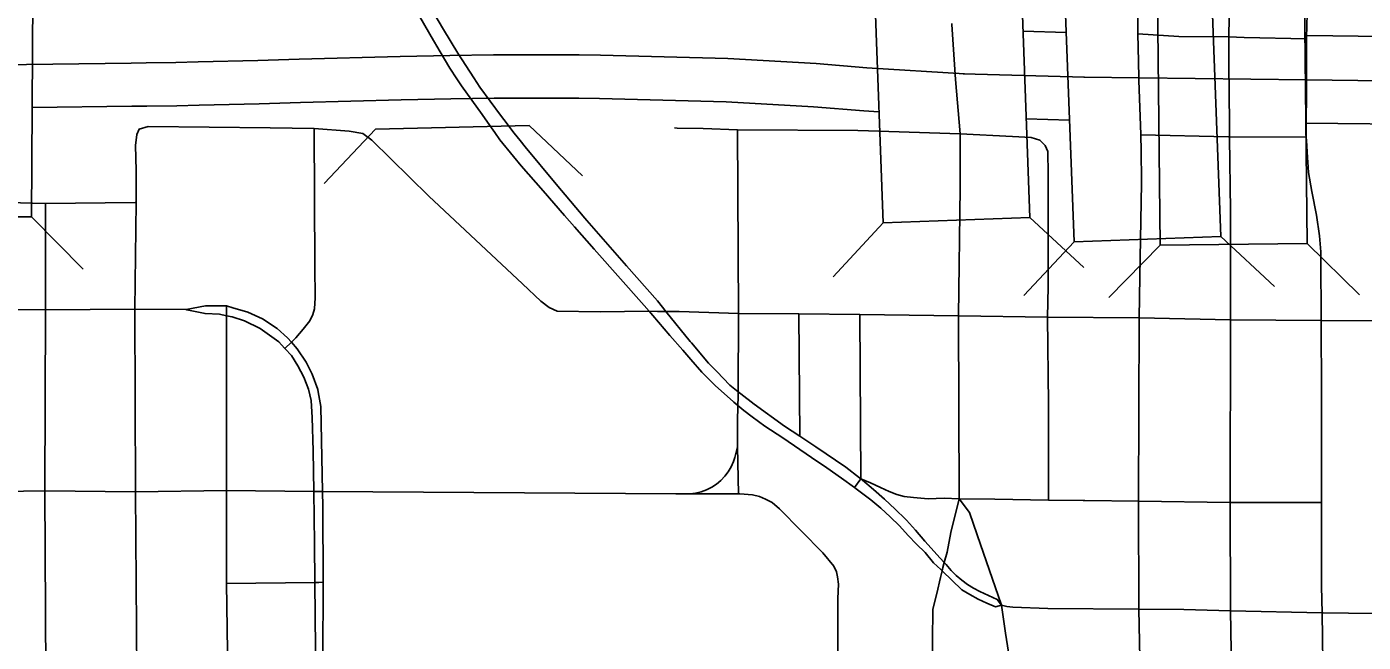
# Model space of a CAD drawing. Extents: x -1403959 to 81668, y -1400582 to 11018.
# Drawn here: x 7081.4 to 7170.1, y 8261.8 to 8302.7 of the extents above; entities that cross this region are included whole.
import ezdxf

# ---------------------------------------------------------------- set-up
doc = ezdxf.new("R2010")
doc.units = 0
for name, color, linetype in [('tdCiAirportTxt', 7, 'Continuous'), ('tdCiCityCartoShort', 7, 'Continuous'), ('tdCiCityStreetTxt', 7, 'Continuous'), ('tdCiSectNmbr', 7, 'Continuous'), ('tdCiSectTwpRng', 7, 'Continuous'), ('tdCoSurfEarth', 7, 'Continuous')]:
    doc.layers.add(name, color=color, linetype=linetype)

msp = doc.modelspace()

# ---------------------------------------------------------------- linework, layer by layer
at = {"layer": 'tdCiAirportTxt'}
for points in [[(7147.508, 8302.361), (7150.38, 8302.282)], [(7166.201, 8302.079), (7166.353, 8302.077), (7174.836, 8301.969), (7177.145, 8301.966)], [(7081.771, 8297.293), (7088.379, 8297.382), (7089.372, 8297.389), (7091.364, 8297.424), (7092.847, 8297.453), (7096.836, 8297.555), (7099.581, 8297.645), (7106.249, 8297.81), (7108.466, 8297.849), (7109.546, 8297.874), (7112.421, 8297.926), (7118.03, 8297.924), (7119.41, 8297.895), (7127.824, 8297.675), (7133.599, 8297.349), (7136.941, 8297.071), (7137.954, 8297.008)], [(7147.723, 8296.55), (7150.595, 8296.471)], [(7166.264, 8296.274), (7166.282, 8296.274), (7174.796, 8296.166), (7177.299, 8296.163)]]:
    msp.add_lwpolyline(points, dxfattribs=at)
at = {"layer": 'tdCiCityCartoShort'}
msp.add_line((7143.536, 8299.538), (7151.583, 8299.316), dxfattribs=at)
for points in [[(7143.635, 8299.534), (7137.143, 8299.936), (7133.793, 8300.214), (7127.936, 8300.545), (7119.471, 8300.767), (7118.054, 8300.796), (7112.388, 8300.798), (7109.478, 8300.746), (7108.399, 8300.72), (7106.18, 8300.681), (7099.491, 8300.516), (7096.744, 8300.427), (7092.775, 8300.325), (7091.303, 8300.296), (7089.329, 8300.261), (7088.342, 8300.254), (7065.775, 8299.95)], [(7184.933, 8299.026), (7174.809, 8299.038), (7166.31, 8299.146), (7151.537, 8299.317)]]:
    msp.add_lwpolyline(points, dxfattribs=at)
at = {"layer": 'tdCiCityStreetTxt'}
for p, q in [((7081.847, 8311.491), (7081.732, 8290.046)), ((7147.173, 8311.433), (7147.965, 8290.002)), ((7138.227, 8289.643), (7137.435, 8311.073)), ((7150.893, 8288.396), (7150.101, 8309.827)), ((7156.606, 8288.179), (7156.375, 8309.623)), ((7159.839, 8310.186), (7160.631, 8288.756)), ((7166.119, 8309.728), (7166.35, 8288.284)), ((7081.732, 8290.046), (7071.988, 8290.098)), ((7081.732, 8290.046), (7081.732, 8290.046)), ((7081.732, 8290.046), (7085.162, 8286.582)), ((7147.965, 8290.002), (7138.227, 8289.643)), ((7147.965, 8290.002), (7147.965, 8290.002)), ((7147.965, 8290.002), (7151.538, 8286.686)), ((7138.227, 8289.643), (7134.908, 8286.072)), ((7150.893, 8288.396), (7147.574, 8284.825)), ((7160.631, 8288.756), (7150.893, 8288.396)), ((7156.606, 8288.179), (7153.195, 8284.696)), ((7166.35, 8288.284), (7156.606, 8288.179)), ((7160.631, 8288.756), (7160.631, 8288.756)), ((7160.631, 8288.756), (7164.204, 8285.44)), ((7166.35, 8288.284), (7166.35, 8288.284)), ((7166.35, 8288.284), (7169.835, 8284.875))]:
    msp.add_line(p, q, dxfattribs=at)
at = {"layer": 'tdCiSectNmbr'}
for points in [[(7161.162, 8301.962), (7161.162, 8301.988), (7161.291, 8309.957), (7161.222, 8317.598)], [(7106.014, 8305.898), (7106.131, 8305.694), (7106.693, 8304.701), (7107.227, 8303.758), (7107.642, 8303.044), (7108.249, 8302.002)], [(7109.06, 8302.483), (7108.706, 8303.072), (7107.952, 8304.326), (7106.823, 8306.254), (7106.77, 8306.342)], [(7113.276, 8296.219), (7112.848, 8296.794), (7111.47, 8298.649), (7111.067, 8299.272), (7110.004, 8300.915), (7109.06, 8302.483)], [(7143.339, 8295.557), (7143.021, 8299.153), (7142.791, 8302.813), (7142.789, 8302.876)], [(7108.249, 8302.002), (7108.834, 8300.997), (7109.476, 8299.918), (7109.94, 8299.215), (7110.259, 8298.731), (7111.623, 8296.835), (7111.989, 8296.325), (7112.466, 8295.637)], [(7161.174, 8299.257), (7161.171, 8299.915), (7161.162, 8301.941), (7161.162, 8301.962)], [(7161.282, 8290.463), (7161.216, 8295.28), (7161.215, 8295.364), (7161.175, 8299.095), (7161.174, 8299.257)], [(7114.481, 8294.701), (7114.14, 8295.114), (7113.739, 8295.611), (7113.588, 8295.798), (7113.276, 8296.219)], [(7112.466, 8295.637), (7112.805, 8295.147), (7113.704, 8294.06)], [(7143.272, 8271.354), (7143.237, 8283.492), (7143.339, 8291.98), (7143.339, 8295.557), (7143.339, 8295.557)], [(7118.445, 8289.968), (7116.529, 8292.222), (7114.481, 8294.701)], [(7113.704, 8294.06), (7113.707, 8294.056), (7114.222, 8293.433), (7115.681, 8291.769), (7117.098, 8290.138), (7117.762, 8289.378)], [(7123.597, 8284.053), (7123.261, 8284.469), (7121.201, 8286.792), (7118.581, 8289.808), (7118.445, 8289.968)], [(7161.274, 8263.92), (7161.243, 8271.097), (7161.268, 8283.214), (7161.282, 8290.463), (7161.282, 8290.463)], [(7117.762, 8289.378), (7119.051, 8287.905), (7122.379, 8284.164), (7122.705, 8283.785), (7122.942, 8283.508)], [(7125.505, 8281.693), (7125.436, 8281.774), (7123.821, 8283.775), (7123.597, 8284.053)], [(7122.942, 8283.508), (7124.077, 8282.186), (7124.93, 8281.201)], [(7124.93, 8281.201), (7125.461, 8280.588), (7126.211, 8279.747), (7127.109, 8278.841), (7128.271, 8277.803), (7128.33, 8277.753)], [(7128.787, 8278.311), (7128.618, 8278.442), (7128.065, 8278.874), (7127.191, 8279.78), (7126.639, 8280.349), (7125.505, 8281.693)], [(7128.33, 8277.753), (7128.59, 8277.535), (7128.996, 8277.193), (7129.531, 8276.781), (7130.388, 8276.163), (7131.567, 8275.38), (7133.478, 8274.079), (7134.485, 8273.41), (7135.475, 8272.718), (7136.32, 8272.1), (7136.45, 8272.005), (7137.409, 8271.269), (7138.071, 8270.728), (7138.706, 8270.155), (7139.312, 8269.552), (7139.889, 8268.921), (7140.432, 8268.335), (7141.009, 8267.783), (7141.57, 8267.108), (7142.049, 8266.648)], [(7139.772, 8269.931), (7139.721, 8269.987), (7139.032, 8270.667), (7138.325, 8271.33), (7137.598, 8271.972), (7136.854, 8272.592), (7136.753, 8272.674), (7136.661, 8272.747), (7135.744, 8273.452), (7133.767, 8274.787), (7132.698, 8275.497), (7131.682, 8276.171), (7129.68, 8277.613), (7128.787, 8278.311)], [(7143.272, 8271.354), (7142.721, 8269.108), (7142.479, 8267.817)], [(7146.082, 8264.283), (7144.473, 8268.958), (7143.96, 8270.433), (7143.272, 8271.354)], [(7142.403, 8266.984), (7142.283, 8267.12), (7142.023, 8267.413), (7141.001, 8268.533), (7140.378, 8269.275), (7139.772, 8269.931)], [(7142.479, 8267.817), (7142.283, 8267.12), (7142.191, 8266.796)], [(7146.082, 8264.283), (7145.796, 8264.661), (7144.643, 8265.196), (7144.223, 8265.416), (7143.821, 8265.668), (7143.44, 8265.949), (7143.081, 8266.26), (7142.748, 8266.597), (7142.403, 8266.984)], [(7142.191, 8266.796), (7142.135, 8266.565), (7142.026, 8266.122), (7141.784, 8265.073), (7141.533, 8264.025), (7141.488, 8259.878)], [(7142.049, 8266.648), (7142.135, 8266.565), (7143.44, 8265.312), (7143.981, 8264.988), (7144.537, 8264.691), (7145.107, 8264.423), (7145.689, 8264.183), (7146.082, 8264.283)], [(7146.887, 8259.064), (7146.346, 8262.444), (7146.082, 8264.283)], [(7146.082, 8264.283), (7146.445, 8264.194), (7146.838, 8264.16), (7149.165, 8264.079)], [(7149.165, 8264.079), (7155.186, 8264.022)], [(7155.186, 8264.022), (7158.171, 8264.003)], [(7158.171, 8264.003), (7161.274, 8263.92)], [(7162.293, 8250.311), (7161.457, 8257.641), (7161.358, 8258.748), (7161.334, 8259.956), (7161.274, 8263.92), (7161.274, 8263.92)], [(7161.274, 8263.92), (7167.348, 8263.787), (7167.419, 8263.786)], [(7167.419, 8263.786), (7175.791, 8263.677)]]:
    msp.add_lwpolyline(points, dxfattribs=at)
at = {"layer": 'tdCiSectTwpRng'}
for points in [[(7155.009, 8309.407), (7155.122, 8302.75), (7155.129, 8302.339)], [(7166.313, 8301.915), (7166.364, 8303.517), (7166.46, 8304.441), (7166.594, 8305.306), (7166.81, 8305.911), (7167.012, 8306.621), (7167.201, 8307.824), (7167.259, 8308.882), (7167.24, 8309.676)], [(7155.129, 8302.339), (7155.132, 8302.186), (7155.164, 8300.345), (7155.183, 8299.278)], [(7161.162, 8301.988), (7157.851, 8302.018), (7155.132, 8302.186)], [(7161.163, 8301.988), (7161.162, 8301.988)], [(7166.311, 8301.847), (7162.174, 8301.954), (7161.163, 8301.988)], [(7166.306, 8299.185), (7166.311, 8301.847)], [(7166.311, 8301.847), (7166.313, 8301.915)], [(7155.183, 8299.278), (7155.186, 8299.101), (7155.321, 8295.505)], [(7166.312, 8295.122), (7166.299, 8295.34), (7166.306, 8299.185)], [(7088.578, 8283.935), (7088.675, 8291.001), (7088.681, 8293.133), (7088.627, 8294.774), (7088.717, 8295.513), (7088.877, 8295.868)], [(7088.877, 8295.868), (7088.88, 8295.874), (7089.457, 8296.036), (7097.566, 8295.944)], [(7097.566, 8295.944), (7100.479, 8295.911)], [(7098.969, 8281.741), (7099.255, 8282.015), (7099.749, 8282.591), (7100.189, 8283.145), (7100.395, 8283.568), (7100.498, 8283.948), (7100.558, 8284.681), (7100.52, 8286.75), (7100.479, 8295.911)], [(7122.681, 8283.785), (7119.46, 8283.739), (7116.612, 8283.793), (7116.071, 8284.045), (7115.512, 8284.46), (7114.304, 8285.614), (7108.083, 8291.42), (7104.296, 8295.135), (7103.719, 8295.567), (7102.8, 8295.73), (7100.479, 8295.911)], [(7124.377, 8295.943), (7124.555, 8295.94)], [(7124.555, 8295.94), (7126.29, 8295.915), (7128.558, 8295.817)], [(7128.607, 8278.094), (7128.618, 8278.442), (7128.628, 8283.647), (7128.558, 8295.817)], [(7128.558, 8295.817), (7136.544, 8295.78), (7137.255, 8295.757)], [(7137.255, 8295.757), (7143.339, 8295.557)], [(7143.339, 8295.557), (7146.812, 8295.386), (7148.06, 8295.305), (7148.629, 8295.129)], [(7155.321, 8295.505), (7155.322, 8295.482), (7155.328, 8295.315), (7155.338, 8294.576), (7155.368, 8292.291), (7155.368, 8292.277)], [(7155.322, 8295.482), (7161.149, 8295.365)], [(7161.149, 8295.365), (7161.215, 8295.364), (7166.253, 8295.34)], [(7149.199, 8271.257), (7149.199, 8272.586), (7149.199, 8277.645), (7149.135, 8283.396), (7149.172, 8285.417), (7149.172, 8292.891), (7149.145, 8294.383), (7148.982, 8294.79), (7148.629, 8295.129)], [(7166.42, 8293.355), (7166.378, 8293.983), (7166.312, 8295.122)], [(7167.282, 8284.668), (7167.266, 8285.827), (7167.266, 8287.738), (7167.186, 8288.788), (7166.984, 8290.161), (7166.661, 8291.736), (7166.445, 8292.987), (7166.42, 8293.355)], [(7155.368, 8292.277), (7155.268, 8286.063), (7155.224, 8283.35), (7155.183, 8277.241), (7155.176, 8271.181)], [(7076.954, 8290.973), (7077.721, 8291.063), (7082.606, 8290.94)], [(7082.606, 8290.94), (7082.665, 8290.939), (7088.606, 8291)], [(7082.804, 8247.738), (7082.785, 8250.166), (7082.785, 8252.842), (7082.75, 8257.632), (7082.685, 8259.775), (7082.621, 8271.868), (7082.65, 8283.875), (7082.665, 8290.939)], [(7167.282, 8283.172), (7167.282, 8284.668)], [(7080.003, 8283.901), (7082.65, 8283.875), (7088.578, 8283.935)], [(7088.81, 8247.746), (7088.723, 8259.777), (7088.628, 8271.818), (7088.578, 8283.935), (7088.578, 8283.935)], [(7088.578, 8283.935), (7091.998, 8283.897)], [(7098.969, 8281.741), (7098.72, 8282.029), (7098.025, 8282.637), (7097.047, 8283.278), (7096.081, 8283.723), (7095.082, 8284.016), (7094.658, 8284.136), (7094.029, 8284.146), (7093.279, 8284.146), (7091.998, 8283.897)], [(7091.998, 8283.897), (7092.025, 8283.891)], [(7092.025, 8283.891), (7093.247, 8283.636), (7094.191, 8283.593), (7094.66, 8283.492), (7095.049, 8283.408), (7095.853, 8283.158), (7096.895, 8282.648), (7098.144, 8281.757), (7098.518, 8281.342)], [(7094.66, 8283.898), (7094.658, 8284.136)], [(7094.752, 8259.734), (7094.661, 8265.732), (7094.659, 8271.903), (7094.66, 8283.492), (7094.66, 8283.898)], [(7122.705, 8283.785), (7123.265, 8283.78)], [(7123.265, 8283.78), (7123.821, 8283.775), (7124.688, 8283.76), (7128.628, 8283.647), (7132.64, 8283.619), (7136.692, 8283.577), (7143.237, 8283.492)], [(7132.698, 8275.497), (7132.64, 8283.619)], [(7136.32, 8272.1), (7136.753, 8272.674), (7136.692, 8283.577)], [(7143.237, 8283.492), (7149.135, 8283.396), (7155.224, 8283.35)], [(7155.224, 8283.35), (7161.268, 8283.214), (7167.282, 8283.172), (7167.283, 8283.172)], [(7167.312, 8271.098), (7167.311, 8271.917), (7167.32, 8274.853), (7167.311, 8278.852), (7167.282, 8282.535), (7167.282, 8283.172)], [(7167.283, 8283.172), (7179.74, 8283.106)], [(7098.518, 8281.342), (7098.528, 8281.331)], [(7098.528, 8281.331), (7098.535, 8281.323)], [(7098.969, 8281.741), (7098.535, 8281.323), (7098.552, 8281.305)], [(7098.552, 8281.305), (7098.969, 8280.856), (7099.404, 8280.172), (7099.805, 8279.423), (7100.099, 8278.608), (7100.283, 8277.87), (7100.348, 8276.73), (7100.413, 8274.526), (7100.456, 8271.836), (7100.511, 8268.379), (7100.531, 8265.8), (7100.565, 8261.408), (7100.598, 8260.605), (7100.685, 8260.051), (7100.775, 8259.695), (7100.935, 8259.063), (7101.695, 8256.533), (7102.085, 8255.311), (7102.629, 8253.612), (7103.226, 8251.928), (7103.742, 8250.775)], [(7100.745, 8278.431), (7100.718, 8278.587), (7100.359, 8279.607), (7099.957, 8280.4), (7099.36, 8281.291), (7098.969, 8281.741)], [(7101.254, 8259.779), (7101.184, 8259.953), (7101.054, 8260.681), (7101.076, 8265.806), (7101.065, 8270.844), (7101.042, 8271.831), (7100.935, 8276.35), (7100.913, 8277.468), (7100.745, 8278.431)], [(7128.635, 8271.667), (7128.575, 8274.794), (7128.556, 8276.456), (7128.59, 8277.535)], [(7128.59, 8277.535), (7128.607, 8278.094)], [(7128.575, 8274.794), (7128.394, 8274.081), (7128.299, 8273.823), (7128.147, 8273.475), (7127.955, 8273.146), (7127.727, 8272.841), (7127.466, 8272.565), (7127.175, 8272.321), (7126.857, 8272.112), (7126.517, 8271.941), (7126.16, 8271.81), (7125.791, 8271.721), (7125.413, 8271.675)], [(7151.493, 8271.24), (7149.199, 8271.257), (7145.64, 8271.32), (7143.272, 8271.354), (7142.27, 8271.391), (7141.215, 8271.355), (7140.239, 8271.426), (7139.631, 8271.497), (7139.135, 8271.638), (7138.626, 8271.822), (7138.06, 8272.091), (7137.381, 8272.402), (7136.753, 8272.674)], [(7076.914, 8271.796), (7082.621, 8271.868), (7088.628, 8271.818), (7094.659, 8271.903), (7100.456, 8271.836), (7100.696, 8271.833)], [(7100.696, 8271.833), (7101.042, 8271.831), (7124.477, 8271.678), (7124.983, 8271.676), (7125.413, 8271.675), (7128.635, 8271.667)], [(7135.219, 8260.097), (7135.225, 8264.742), (7135.259, 8265.687), (7135.202, 8266.16), (7135.132, 8266.506), (7134.964, 8266.879), (7134.224, 8267.771), (7131.364, 8270.671), (7130.868, 8271.097), (7130.428, 8271.324), (7130.016, 8271.494), (7129.562, 8271.608), (7128.725, 8271.667), (7128.635, 8271.667)], [(7151.62, 8271.239), (7151.493, 8271.24)], [(7155.176, 8271.181), (7151.62, 8271.239)], [(7155.176, 8271.181), (7155.186, 8264.022)], [(7161.243, 8271.097), (7155.176, 8271.181)], [(7161.243, 8271.097), (7167.234, 8271.098)], [(7167.234, 8271.098), (7167.312, 8271.097)], [(7167.499, 8257.811), (7167.426, 8258.821), (7167.348, 8263.787), (7167.32, 8265.536), (7167.312, 8271.097), (7167.312, 8271.098)], [(7094.661, 8265.732), (7100.531, 8265.8), (7100.785, 8265.803)], [(7100.785, 8265.803), (7101.076, 8265.806)], [(7155.186, 8264.022), (7155.253, 8260.77), (7155.177, 8259.933), (7155.038, 8259.11), (7154.848, 8258.477), (7154.57, 8257.691)]]:
    msp.add_lwpolyline(points, dxfattribs=at)
at = {"layer": 'tdCoSurfEarth'}
for p, q in [((7114.746, 8296.119), (7104.56, 8295.86)), ((7114.746, 8296.119), (7118.281, 8292.759)), ((7104.56, 8295.86), (7101.134, 8292.252))]:
    msp.add_line(p, q, dxfattribs=at)

doc.saveas('drawing.dxf')
